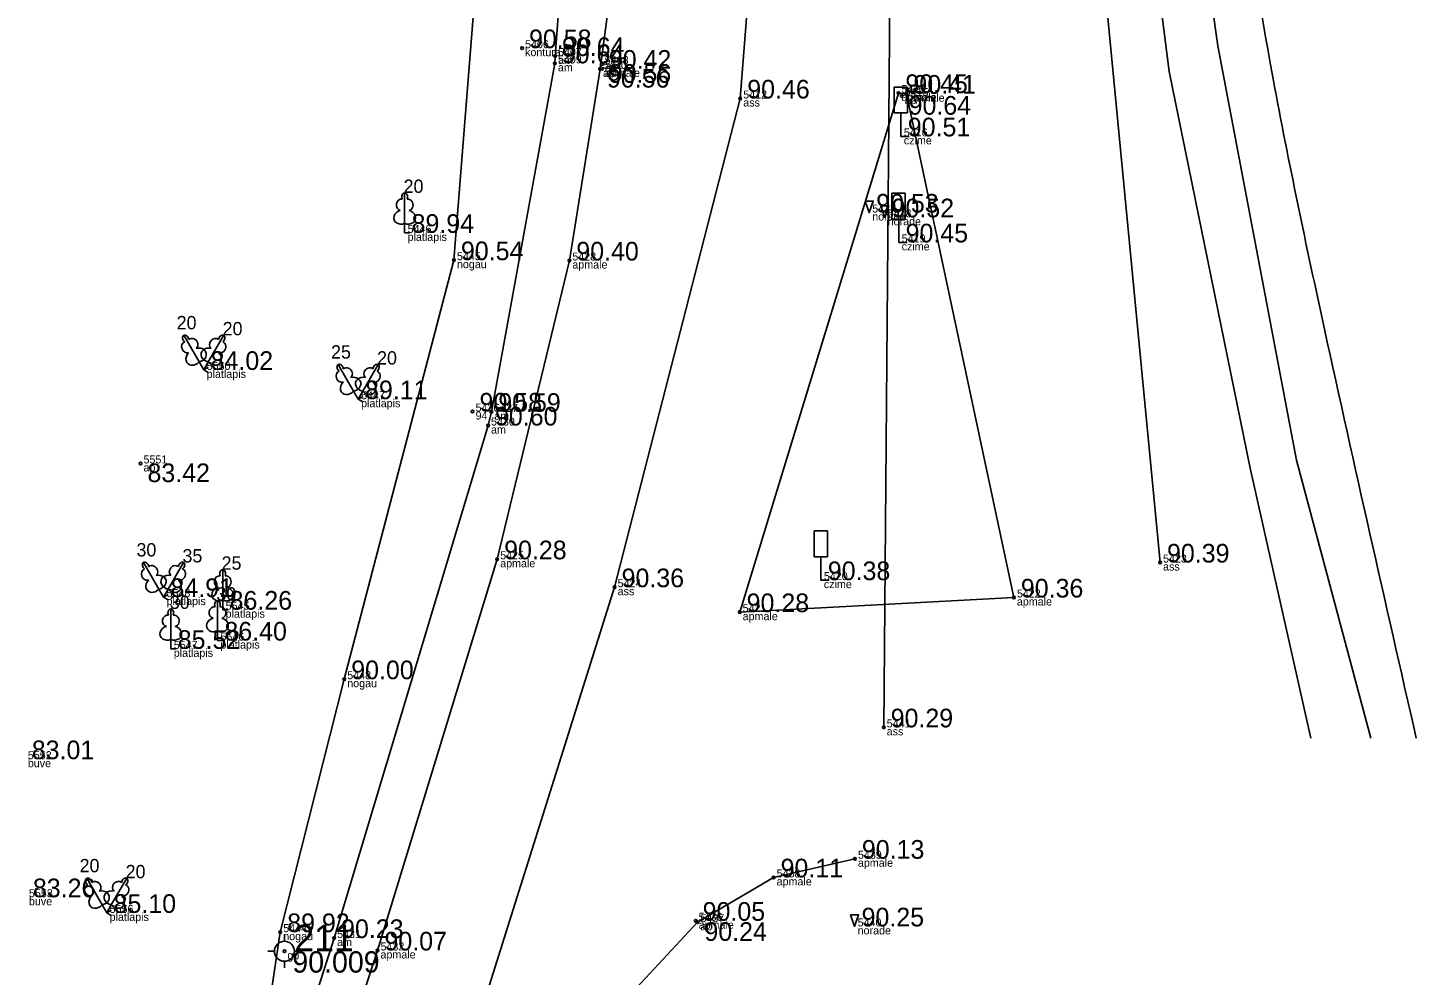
# Model space of a CAD drawing. Extents: x 614911 to 615803, y 262110 to 264311.
# Drawn here: x 615602.1 to 615654.2, y 262991.1 to 263026.6 of the extents above; entities that cross this region are included whole.
import ezdxf

# ---------------------------------------------------------------- set-up
doc = ezdxf.new("R2010")
doc.units = 0
for name, color, linetype in [('Default', 7, 'Continuous'), ('Level 1', 7, 'Continuous'), ('Level 16', 7, 'Continuous'), ('Level 19', 7, 'Continuous'), ('Level 31', 7, 'Continuous'), ('Level 37', 7, 'Continuous'), ('Level 53', 7, 'Continuous'), ('Level 54', 7, 'Continuous'), ('Level 57', 7, 'Continuous'), ('Level 58', 7, 'Continuous')]:
    doc.layers.add(name, color=color, linetype=linetype)

msp = doc.modelspace()

# ---------------------------------------------------------------- linework, layer by layer
at = {"layer": 'Default'}
for points in [[(615641.077, 263132.377), (615641.17, 263101.933), (615641.592, 263086.731), (615642.338, 263062.312), (615643.703, 263047.504), (615646.759, 263025.965), (615649.709, 263010.424), (615652.495, 263000)], [(615650.241, 263000), (615647.974, 263010.123), (615644.932, 263025.001), (615642.111, 263047.236), (615643.703, 263047.504)]]:
    msp.add_lwpolyline(points, dxfattribs=at)
msp.add_spline([(615644.523, 263132.514), (615645.118, 263130.588), (615643.595, 263102.982), (615643.553, 263073.499), (615644.801, 263058.702), (615648.834, 263024.725), (615650.757, 263015.338), (615654.197, 263000)], degree=3, dxfattribs=at)
at = {"layer": 'Level 1'}
for p, q in [((615616.271, 263019.299), (615616.271, 263018.952)), ((615616.271, 263018.952), (615616.471, 263018.952)), ((615608.564, 263014.112), (615608.737, 263013.811)), ((615608.91, 263014.112), (615608.737, 263013.811)), ((615608.737, 263013.811), (615608.91, 263013.911)), ((615608.737, 263013.811), (615608.91, 263013.711)), ((615614.354, 263013.014), (615614.527, 263012.713)), ((615614.7, 263013.014), (615614.527, 263012.713)), ((615614.527, 263012.713), (615614.7, 263012.813)), ((615614.527, 263012.713), (615614.7, 263012.613)), ((615607.058, 263005.593), (615607.231, 263005.292)), ((615607.404, 263005.593), (615607.231, 263005.292)), ((615607.231, 263005.292), (615607.404, 263005.392)), ((615607.231, 263005.292), (615607.404, 263005.192)), ((615609.448, 263005.166), (615609.448, 263004.819)), ((615609.448, 263004.819), (615609.648, 263004.819)), ((615609.253, 263004.007), (615609.253, 263003.66)), ((615607.504, 263003.696), (615607.504, 263003.349)), ((615607.504, 263003.349), (615607.704, 263003.349)), ((615609.253, 263003.66), (615609.453, 263003.66)), ((615604.926, 262993.747), (615605.099, 262993.446)), ((615605.272, 262993.747), (615605.099, 262993.446)), ((615605.099, 262993.446), (615605.272, 262993.546)), ((615605.099, 262993.446), (615605.272, 262993.346))]:
    msp.add_line(p, q, dxfattribs=at)
for points in [[(615616.271, 263020.452), (615616.271, 263019.299)], [(615616.361, 263020.22), (615616.36, 263020.221)], [(615607.987, 263015.11), (615608.564, 263014.112)], [(615608.181, 263014.954), (615608.179, 263014.954)], [(615609.487, 263015.11), (615608.91, 263014.112)], [(615609.448, 263014.864), (615609.448, 263014.865)], [(615613.777, 263014.012), (615614.354, 263013.014)], [(615613.971, 263013.856), (615613.969, 263013.856)], [(615615.277, 263014.012), (615614.7, 263013.014)], [(615615.238, 263013.766), (615615.238, 263013.767)], [(615606.481, 263006.591), (615607.058, 263005.593)], [(615606.675, 263006.435), (615606.673, 263006.435)], [(615607.981, 263006.591), (615607.404, 263005.593)], [(615607.942, 263006.345), (615607.942, 263006.346)], [(615609.448, 263006.319), (615609.448, 263005.166)], [(615609.538, 263006.087), (615609.537, 263006.088)], [(615607.504, 263004.849), (615607.504, 263003.696)], [(615609.253, 263005.16), (615609.253, 263004.007)], [(615609.343, 263004.928), (615609.342, 263004.929)], [(615607.594, 263004.617), (615607.593, 263004.618)], [(615604.349, 262994.745), (615604.926, 262993.747)], [(615604.543, 262994.589), (615604.541, 262994.589)], [(615605.849, 262994.745), (615605.272, 262993.747)], [(615605.81, 262994.499), (615605.81, 262994.5)]]:
    msp.add_lwpolyline(points, dxfattribs=at)
for centre, major_axis, ratio, start_param, end_param in [((615616.271, 263020.302), (0, -0.15), 0.707107, 3.14537, 5.287485), ((615616.271, 263020.302), (0, -0.15), 0.707107, 0.995701, 3.137816), ((615616.143, 263020.007), (-0.039, -0.212), 0.861323, 3.141593, 6.283185), ((615616.399, 263020.007), (0.039, -0.212), 0.861323, 0, 3.141593), ((615616.181, 263019.545), (0.307, 0.095), 0.814445, 1.570796, 4.752015), ((615616.361, 263019.545), (-0.307, 0.095), 0.814445, 1.531171, 4.712389), ((615608.098, 263014.661), (0.073, -0.203), 0.861323, 3.141593, 6.283185), ((615608.062, 263014.98), (0.075, -0.13), 0.707107, 3.14537, 5.287485), ((615608.062, 263014.98), (0.075, -0.13), 0.707107, 0.995701, 3.137816), ((615608.321, 263014.789), (0.14, -0.165), 0.861323, 0, 3.141593), ((615609.153, 263014.789), (-0.14, -0.165), 0.861323, 3.141593, 6.283185), ((615609.412, 263014.98), (-0.075, -0.13), 0.707107, 3.14537, 5.287485), ((615609.376, 263014.661), (-0.073, -0.203), 0.861323, 0, 3.141593), ((615609.412, 263014.98), (-0.075, -0.13), 0.707107, 0.995701, 3.137816), ((615608.363, 263014.28), (0.218, 0.236), 0.814445, 1.570796, 4.752015), ((615608.518, 263014.369), (-0.313, -0.071), 0.814445, 1.531171, 4.712389), ((615608.956, 263014.369), (0.313, -0.071), 0.814445, 1.570796, 4.752015), ((615609.111, 263014.28), (-0.218, 0.236), 0.814445, 1.531171, 4.712389), ((615613.888, 263013.563), (0.073, -0.203), 0.861323, 3.141593, 6.283185), ((615613.852, 263013.882), (0.075, -0.13), 0.707107, 3.14537, 5.287485), ((615613.852, 263013.882), (0.075, -0.13), 0.707107, 0.995701, 3.137816), ((615614.111, 263013.691), (0.14, -0.165), 0.861323, 0, 3.141593), ((615614.943, 263013.691), (-0.14, -0.165), 0.861323, 3.141593, 6.283185), ((615615.202, 263013.882), (-0.075, -0.13), 0.707107, 3.14537, 5.287485), ((615615.166, 263013.563), (-0.073, -0.203), 0.861323, 0, 3.141593), ((615615.202, 263013.882), (-0.075, -0.13), 0.707107, 0.995701, 3.137816), ((615614.153, 263013.182), (0.218, 0.236), 0.814445, 1.570796, 4.752015), ((615614.308, 263013.271), (-0.313, -0.071), 0.814445, 1.531171, 4.712389), ((615614.746, 263013.271), (0.313, -0.071), 0.814445, 1.570796, 4.752015), ((615614.901, 263013.182), (-0.218, 0.236), 0.814445, 1.531171, 4.712389), ((615606.556, 263006.461), (0.075, -0.13), 0.707107, 3.14537, 5.287485), ((615606.556, 263006.461), (0.075, -0.13), 0.707107, 0.995701, 3.137816), ((615606.815, 263006.27), (0.14, -0.165), 0.861323, 0, 3.141593), ((615607.647, 263006.27), (-0.14, -0.165), 0.861323, 3.141593, 6.283185), ((615607.906, 263006.461), (-0.075, -0.13), 0.707107, 3.14537, 5.287485), ((615607.906, 263006.461), (-0.075, -0.13), 0.707107, 0.995701, 3.137816), ((615606.592, 263006.142), (0.073, -0.203), 0.861323, 3.141593, 6.283185), ((615606.857, 263005.761), (0.218, 0.236), 0.814445, 1.570796, 4.752015), ((615607.012, 263005.85), (-0.313, -0.071), 0.814445, 1.531171, 4.712389), ((615607.45, 263005.85), (0.313, -0.071), 0.814445, 1.570796, 4.752015), ((615607.605, 263005.761), (-0.218, 0.236), 0.814445, 1.531171, 4.712389), ((615607.87, 263006.142), (-0.073, -0.203), 0.861323, 0, 3.141593), ((615609.32, 263005.874), (-0.039, -0.212), 0.861323, 3.141593, 6.283185), ((615609.448, 263006.169), (0, -0.15), 0.707107, 3.14537, 5.287485), ((615609.448, 263006.169), (0, -0.15), 0.707107, 0.995701, 3.137816), ((615609.576, 263005.874), (0.039, -0.212), 0.861323, 0, 3.141593), ((615609.358, 263005.412), (0.307, 0.095), 0.814445, 1.570796, 4.752015), ((615609.538, 263005.412), (-0.307, 0.095), 0.814445, 1.531171, 4.712389), ((615607.504, 263004.699), (0, -0.15), 0.707107, 3.14537, 5.287485), ((615607.504, 263004.699), (0, -0.15), 0.707107, 0.995701, 3.137816), ((615609.125, 263004.715), (-0.039, -0.212), 0.861323, 3.141593, 6.283185), ((615609.253, 263005.01), (0, -0.15), 0.707107, 3.14537, 5.287485), ((615609.253, 263005.01), (0, -0.15), 0.707107, 0.995701, 3.137816), ((615609.381, 263004.715), (0.039, -0.212), 0.861323, 0, 3.141593), ((615607.376, 263004.404), (-0.039, -0.212), 0.861323, 3.141593, 6.283185), ((615607.632, 263004.404), (0.039, -0.212), 0.861323, 0, 3.141593), ((615609.163, 263004.253), (0.307, 0.095), 0.814445, 1.570796, 4.752015), ((615609.343, 263004.253), (-0.307, 0.095), 0.814445, 1.531171, 4.712389), ((615607.414, 263003.942), (0.307, 0.095), 0.814445, 1.570796, 4.752015), ((615607.594, 263003.942), (-0.307, 0.095), 0.814445, 1.531171, 4.712389), ((615604.46, 262994.296), (0.073, -0.203), 0.861323, 3.141593, 6.283185), ((615604.424, 262994.615), (0.075, -0.13), 0.707107, 3.14537, 5.287485), ((615604.424, 262994.615), (0.075, -0.13), 0.707107, 0.995701, 3.137816), ((615604.683, 262994.424), (0.14, -0.165), 0.861323, 0, 3.141593), ((615605.515, 262994.424), (-0.14, -0.165), 0.861323, 3.141593, 6.283185), ((615605.774, 262994.615), (-0.075, -0.13), 0.707107, 3.14537, 5.287485), ((615605.738, 262994.296), (-0.073, -0.203), 0.861323, 0, 3.141593), ((615605.774, 262994.615), (-0.075, -0.13), 0.707107, 0.995701, 3.137816), ((615604.725, 262993.915), (0.218, 0.236), 0.814445, 1.570796, 4.752015), ((615604.88, 262994.004), (-0.313, -0.071), 0.814445, 1.531171, 4.712389), ((615605.318, 262994.004), (0.313, -0.071), 0.814445, 1.570796, 4.752015), ((615605.473, 262993.915), (-0.218, 0.236), 0.814445, 1.531171, 4.712389)]:
    msp.add_ellipse(centre, major_axis=major_axis, ratio=ratio, start_param=start_param, end_param=end_param, dxfattribs=at)
at = {"layer": 'Level 16'}
for p, q in [((615635.12, 263024.419), (615634.62, 263024.419)), ((615634.62, 263023.45), (615634.62, 263024.419)), ((615635.12, 263023.45), (615635.12, 263024.419)), ((615635.12, 263023.45), (615634.62, 263023.45)), ((615634.874, 263023.45), (615634.874, 263022.572)), ((615634.874, 263022.572), (615635.189, 263022.572)), ((615635.039, 263020.441), (615634.539, 263020.441)), ((615634.539, 263019.472), (615634.539, 263020.441)), ((615635.039, 263019.472), (615635.039, 263020.441)), ((615635.039, 263019.472), (615634.539, 263019.472)), ((615634.793, 263019.472), (615634.793, 263018.594)), ((615634.793, 263018.594), (615635.108, 263018.594)), ((615632.122, 263007.774), (615631.622, 263007.774)), ((615631.622, 263006.805), (615631.622, 263007.774)), ((615632.122, 263006.805), (615632.122, 263007.774)), ((615632.122, 263006.805), (615631.622, 263006.805)), ((615631.876, 263006.805), (615631.876, 263005.927)), ((615631.876, 263005.927), (615632.191, 263005.927))]:
    msp.add_line(p, q, dxfattribs=at)
at = {"layer": 'Level 19'}
for p, q in [((615611.763, 262992.382), (615611.763, 262992.632)), ((615611.138, 262992.007), (615611.388, 262992.007)), ((615612.138, 262992.007), (615612.388, 262992.007)), ((615611.763, 262991.382), (615611.763, 262991.632))]:
    msp.add_line(p, q, dxfattribs=at)
for radius in [0.375, 0.05]:
    msp.add_circle((615611.763, 262992.007), radius, dxfattribs=at)
at = {"layer": 'Level 31'}
msp.add_lwpolyline([(615630.111, 263159.019), (615628.675, 263155.243), (615625.969, 263148.507), (615625.467, 263143.326), (615625.424, 263137.065), (615625.842, 263134.993), (615625.948, 263131.109), (615625.2, 263127.266), (615625.864, 263116.003), (615625.339, 263108.896), (615618.12, 263017.928), (615614.008, 263002.211), (615611.608, 262992.724), (615610.318, 262984.066), (615604.711, 262969.009), (615598.026, 262946.805), (615590.694, 262924.523), (615584.099, 262903.018), (615578.016, 262882.248), (615571.57, 262862.909), (615571.479, 262861.254), (615568.795, 262854.862), (615562.238, 262831.156), (615556.487, 262814.508)], dxfattribs=at)
at = {"layer": 'Level 37'}
for p, q in [((615635.097, 263105.763), (615628.856, 263023.992)), ((615634.232, 263000.405), (615635.097, 263105.763)), ((615644.593, 263006.587), (615635.097, 263105.763))]:
    msp.add_line(p, q, dxfattribs=at)
for points in [[(615631.345, 263173.122), (615631.449, 263153.804), (615629.561, 263104.56), (615625.716, 263040.842), (615623.595, 263025.101), (615622.447, 263017.915), (615619.741, 263006.709), (615615.254, 262992.037), (615607.495, 262968.204)], [(615629.654, 263149.948), (615628.721, 263134.164), (615628.583, 263132.388), (615627.854, 263104.61), (615621.91, 263025.585), (615621.904, 263025.311), (615619.521, 263012.239), (615619.398, 263011.725), (615613.627, 262992.503), (615605.986, 262968.61), (615598.735, 262946.405), (615591.778, 262924.107), (615585.103, 262902.604), (615578.685, 262882.008), (615572.188, 262861.032), (615562.921, 262830.982), (615557.662, 262813.841), (615551.445, 262793.883), (615545.378, 262774.577), (615544.847, 262773.643)], [(615552.83, 262775.419), (615557.688, 262792.217), (615564.381, 262810.929), (615568.874, 262829.598), (615578.474, 262860.105), (615584.765, 262880.506), (615591.133, 262901.009), (615597.793, 262922.52), (615604.506, 262944.221), (615611.821, 262967.016), (615619.311, 262990.31), (615624.144, 263005.661), (615628.856, 263023.992)], [(615633.153, 262995.478), (615630.105, 262994.778), (615627.249, 262993.097), (615624.165, 262989.775), (615623.012, 262986.721), (615615.941, 262964.659), (615608.941, 262942.572), (615602.23, 262921.018), (615595.493, 262899.514), (615589.041, 262878.574), (615583.023, 262859.136), (615579.804, 262848.845), (615577.579, 262826.156), (615572.51, 262808.384), (615566.84, 262788.492), (615562.353, 262772.755), (615562.228, 262772.268), (615562.322, 262770.686), (615563.546, 262768.507), (615565.703, 262767.319), (615569.868, 262766.432), (615584.992, 262762.796)]]:
    msp.add_lwpolyline(points, dxfattribs=at)
msp.add_lwpolyline([(615628.832, 263004.726), (615639.113, 263005.276), (615635.087, 263024.171), (615634.784, 263024.197)], close=True, dxfattribs=at)
at = {"layer": 'Level 57'}
for centre in [(615620.674, 263025.879), (615621.91, 263025.585), (615621.904, 263025.311), (615623.595, 263025.101), (615623.661, 263025.282), (615623.666, 263025.108), (615634.784, 263024.197), (615634.906, 263024.085), (615635.087, 263024.171), (615628.856, 263023.992), (615618.12, 263017.928), (615622.447, 263017.915), (615618.818, 263012.25), (615619.521, 263012.239), (615619.398, 263011.725), (615606.369, 263010.304), (615619.741, 263006.709), (615644.593, 263006.587), (615624.144, 263005.661), (615639.113, 263005.276), (615628.832, 263004.726), (615614.008, 263002.211), (615634.232, 263000.405), (615633.153, 262995.478), (615630.105, 262994.778), (615627.183, 262993.151), (615627.249, 262993.097), (615611.608, 262992.724), (615613.627, 262992.503), (615615.254, 262992.037)]:
    msp.add_circle(centre, 0.05, dxfattribs=at)
at = {"layer": 'Level 58'}
for points in [[(615633.54, 263020.147), (615633.84, 263020.147), (615633.69, 263019.714)], [(615634.118, 263019.967), (615634.418, 263019.967), (615634.268, 263019.534)], [(615632.992, 262993.372), (615633.292, 262993.372), (615633.142, 262992.939)]]:
    msp.add_lwpolyline(points, close=True, dxfattribs=at)
for centre in [(615620.674, 263025.879), (615621.91, 263025.585), (615621.904, 263025.311), (615623.595, 263025.101), (615623.661, 263025.282), (615623.666, 263025.108), (615634.784, 263024.197), (615634.906, 263024.085), (615635.087, 263024.171), (615628.856, 263023.992), (615618.12, 263017.928), (615622.447, 263017.915), (615618.818, 263012.25), (615619.521, 263012.239), (615619.398, 263011.725), (615606.369, 263010.304), (615619.741, 263006.709), (615644.593, 263006.587), (615624.144, 263005.661), (615639.113, 263005.276), (615628.832, 263004.726), (615614.008, 263002.211), (615634.232, 263000.405), (615633.153, 262995.478), (615630.105, 262994.778), (615627.183, 262993.151), (615627.249, 262993.097), (615611.608, 262992.724), (615613.627, 262992.503), (615615.254, 262992.037)]:
    msp.add_circle(centre, 0.05, dxfattribs=at)

# ---------------------------------------------------------------- texts
at = {"layer": 'Level 1'}
for s, p in [(' 20', (615616.046, 263020.452)), (' 20', (615607.537, 263015.335)), (' 20', (615609.262, 263015.11)), (' 25', (615613.327, 263014.237)), (' 20', (615615.052, 263014.012)), (' 30', (615606.031, 263006.816)), (' 35', (615607.756, 263006.591)), (' 25', (615609.223, 263006.319)), (' 30', (615607.279, 263004.849)), (' 30', (615609.028, 263005.16)), (' 20', (615603.899, 262994.97)), (' 20', (615605.624, 262994.745))]:
    msp.add_text(s, height=0.5, dxfattribs=at).set_placement(p)
at = {"layer": 'Level 19'}
for s, height, p in [(' 211', 1, (615611.763, 262992.007)), (' 90.009', 0.8, (615611.763, 262991.207))]:
    msp.add_text(s, height=height, dxfattribs=at).set_placement(p)
at = {"layer": 'Level 53'}
for s, p in [(' kontura', (615620.674, 263025.579)), (' am', (615621.904, 263025.011)), (' am', (615621.91, 263025.285)), (' ap', (615623.661, 263024.982)), (' apmale', (615623.666, 263024.808)), (' ap', (615623.595, 263024.801)), (' apmale', (615634.784, 263023.897)), (' apmale', (615635.087, 263023.871)), (' ass', (615628.856, 263023.692)), (' ap', (615634.906, 263023.785)), (' czime', (615634.874, 263022.272)), (' norade', (615633.69, 263019.414)), (' norade', (615634.268, 263019.234)), (' platlapis', (615616.271, 263018.652)), (' czime', (615634.793, 263018.294)), (' nogau', (615618.12, 263017.628)), (' apmale', (615622.447, 263017.615)), (' platlapis', (615608.737, 263013.511)), (' platlapis', (615614.527, 263012.413)), (' 94', (615618.818, 263011.95)), (' am', (615619.521, 263011.939)), (' am', (615619.398, 263011.425)), (' ap', (615606.369, 263010.004)), (' apmale', (615619.741, 263006.409)), (' ass', (615644.593, 263006.287)), (' czime', (615631.876, 263005.627)), (' ass', (615624.144, 263005.361)), (' platlapis', (615607.231, 263004.992)), (' platlapis', (615609.448, 263004.519)), (' apmale', (615639.113, 263004.976)), (' apmale', (615628.832, 263004.426)), (' platlapis', (615607.504, 263003.049)), (' platlapis', (615609.253, 263003.36)), (' nogau', (615614.008, 263001.911)), (' ass', (615634.232, 263000.105)), (' buve', (615602.031, 262998.911)), (' apmale', (615633.153, 262995.178)), (' apmale', (615630.105, 262994.478)), (' buve', (615602.073, 262993.733)), (' platlapis', (615605.099, 262993.146)), (' apmale', (615627.183, 262992.851)), (' ap', (615627.249, 262992.797)), (' norade', (615633.142, 262992.639)), (' nogau', (615611.608, 262992.424)), (' am', (615613.627, 262992.203)), (' gp', (615611.763, 262991.707)), (' apmale', (615615.254, 262991.737))]:
    msp.add_text(s, height=0.3, dxfattribs=at).set_placement(p)
at = {"layer": 'Level 54'}
for s, p in [(' 5406', (615620.674, 263025.879)), (' 5407', (615621.91, 263025.585)), (' 5409', (615621.904, 263025.311)), (' 5410', (615623.595, 263025.101)), (' 5408', (615623.661, 263025.282)), (' 5411', (615623.666, 263025.108)), (' 5412', (615628.856, 263023.992)), (' 5413', (615634.784, 263024.197)), (' 5415', (615634.906, 263024.085)), (' 5414', (615635.087, 263024.171)), (' 5416', (615634.874, 263022.572)), (' 5417', (615633.69, 263019.714)), (' 5418', (615634.268, 263019.534)), (' 5446', (615616.271, 263018.952)), (' 5419', (615634.793, 263018.594)), (' 5445', (615618.12, 263017.928)), (' 5428', (615622.447, 263017.915)), (' 5550', (615608.737, 263013.811)), (' 5447', (615614.527, 263012.713)), (' 5426', (615618.818, 263012.25)), (' 5427', (615619.521, 263012.239)), (' 5430', (615619.398, 263011.725)), (' 5551', (615606.369, 263010.304)), (' 5425', (615619.741, 263006.709)), (' 5423', (615644.593, 263006.587)), (' 5424', (615624.144, 263005.661)), (' 5420', (615631.876, 263005.927)), (' 5548', (615607.231, 263005.292)), (' 5422', (615639.113, 263005.276)), (' 5545', (615609.448, 263004.819)), (' 5421', (615628.832, 263004.726)), (' 5546', (615609.253, 263003.66)), (' 5547', (615607.504, 263003.349)), (' 5448', (615614.008, 263002.211)), (' 5441', (615634.232, 263000.405)), (' 5552', (615602.031, 262999.211)), (' 5439', (615633.153, 262995.478)), (' 5438', (615630.105, 262994.778)), (' 5553', (615602.073, 262994.033)), (' 5556', (615605.099, 262993.446)), (' 5436', (615627.183, 262993.151)), (' 5437', (615627.249, 262993.097)), (' 5444', (615611.608, 262992.724)), (' 5440', (615633.142, 262992.939)), (' 5431', (615613.627, 262992.503)), (' 5432', (615615.254, 262992.037))]:
    msp.add_text(s, height=0.3, dxfattribs=at).set_placement(p)
at = {"layer": 'Level 58'}
for s, p in [(' 90.58', (615620.674, 263025.879)), (' 90.64', (615621.91, 263025.585)), (' 90.64', (615621.904, 263025.311)), (' 90.42', (615623.666, 263025.108)), (' 90.56', (615623.595, 263024.401)), (' 90.56', (615623.661, 263024.582)), (' 90.46', (615628.856, 263023.992)), (' 90.45', (615634.784, 263024.197)), (' 90.41', (615635.087, 263024.171)), (' 90.64', (615634.906, 263023.385)), (' 90.51', (615634.874, 263022.572)), (' 90.53', (615633.69, 263019.714)), (' 90.52', (615634.268, 263019.534)), (' 89.94', (615616.271, 263018.952)), (' 90.45', (615634.793, 263018.594)), (' 90.54', (615618.12, 263017.928)), (' 90.40', (615622.447, 263017.915)), (' 84.02', (615608.737, 263013.811)), (' 89.11', (615614.527, 263012.713)), (' 90.58', (615618.818, 263012.25)), (' 90.59', (615619.521, 263012.239)), (' 90.60', (615619.398, 263011.725)), (' 83.42', (615606.369, 263009.604)), (' 90.28', (615619.741, 263006.709)), (' 90.39', (615644.593, 263006.587)), (' 90.36', (615624.144, 263005.661)), (' 90.38', (615631.876, 263005.927)), (' 84.91', (615607.231, 263005.292)), (' 90.36', (615639.113, 263005.276)), (' 86.26', (615609.448, 263004.819)), (' 90.28', (615628.832, 263004.726)), (' 86.40', (615609.253, 263003.66)), (' 85.52', (615607.504, 263003.349)), (' 90.00', (615614.008, 263002.211)), (' 90.29', (615634.232, 263000.405)), (' 83.01', (615602.031, 262999.211)), (' 90.13', (615633.153, 262995.478)), (' 90.11', (615630.105, 262994.778)), (' 83.26', (615602.073, 262994.033)), (' 85.10', (615605.099, 262993.446)), (' 89.92', (615611.608, 262992.724)), (' 90.05', (615627.183, 262993.151)), (' 90.25', (615633.142, 262992.939)), (' 90.23', (615613.627, 262992.503)), (' 90.24', (615627.249, 262992.397)), (' 90.07', (615615.254, 262992.037))]:
    msp.add_text(s, height=0.7, dxfattribs=at).set_placement(p)

doc.saveas('drawing.dxf')
